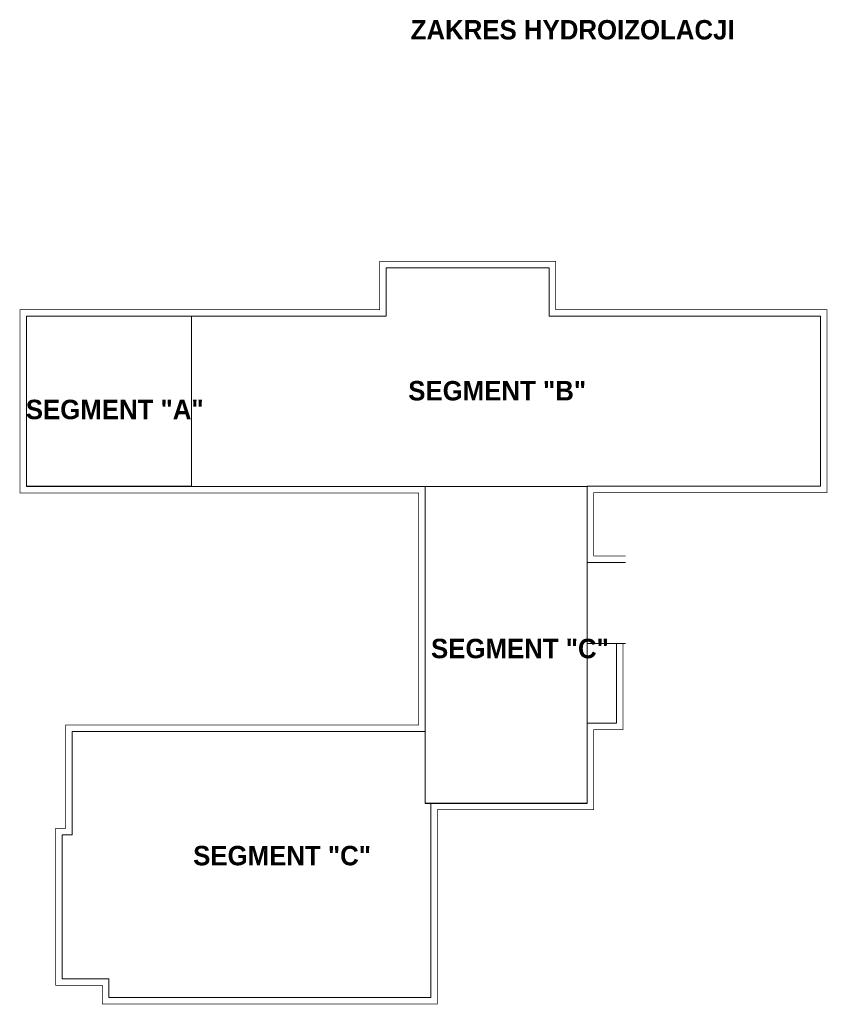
# Model space of a CAD drawing. Header units: millimetres. Extents: x 15214 to 140083, y -437840 to -79279.
# Tile 727 of 741: x 48684 to 54915, y -178534 to -170937. Entities that reach past the tile are written whole.
import ezdxf

# ---------------------------------------------------------------- set-up
doc = ezdxf.new("R2010")
doc.units = ezdxf.units.MM
doc.linetypes.add('CACHE', pattern=[9.525, 6.35, -3.175])
doc.layers.get('0').update_dxf_attribs({"lineweight": 0})
doc.layers.add('A_wymiary', color=7, linetype='Continuous', lineweight=5)
doc.layers.add('Opis', color=8, linetype='Continuous', lineweight=13)
doc.layers.add('Wyburzenia', color=7, linetype='Continuous', lineweight=13, true_color=0xb0b0b0)
doc.styles.add('STYLE10', font='arialbd.ttf')

msp = doc.modelspace()

# ---------------------------------------------------------------- linework, layer by layer
msp.add_lwpolyline([(51811.44627, -174538.27777), (51811.44627, -176984.27777), (53062.44627, -176984.27777), (53062.44627, -176365.27777), (53288.44627, -176365.27777), (53288.44627, -175752.27777)])
at = {"layer": 'A_wymiary', "linetype": 'CACHE', "ltscale": 25, "const_width": 5}
for points in [[(53112.44627, -175075.27777), (53112.44627, -174586.27777), (54912.44627, -174586.27777), (54912.44627, -173174.27777), (52818.44627, -173174.27777), (52818.44627, -172801.27777), (51460.44627, -172801.27777), (51460.44627, -173174.27777), (48686.44627, -173174.27777), (48686.44627, -174588.27777), (51761.44627, -174588.27777), (51761.44627, -176378.27777), (49039.44627, -176378.27777), (49039.44627, -177175.27777), (48962.44627, -177175.27777), (48962.44627, -178388.27777), (49322.44627, -178388.27777), (49322.44627, -178531.27777), (51905.44627, -178531.27777), (51905.44627, -177032.27777), (53112.44627, -177032.27777), (53112.44627, -176415.27777), (53338.44627, -176415.27777), (53338.44627, -175752.27777)], [(53358.44627, -175075.27777), (53112.44627, -175075.27777)]]:
    msp.add_lwpolyline(points, dxfattribs=at)
at = {"layer": 'A_wymiary'}
msp.add_lwpolyline([(49012.44627, -177225.27777), (49089.44627, -177225.27777), (49089.44627, -176428.27777), (51811.44627, -176428.27777), (51811.44627, -174538.27777), (48736.44627, -174538.27777), (48736.44627, -173224.27777), (51510.44627, -173224.27777), (51510.44627, -172851.27777), (52768.44627, -172851.27777), (52768.44627, -173224.27777), (54862.44627, -173224.27777), (54862.44627, -174536.27777), (53062.44627, -174536.27777), (53062.44627, -176982.27777), (51855.44627, -176982.27777), (51855.44627, -178481.27777), (49372.44627, -178481.27777), (49372.44627, -178338.27777), (49012.44627, -178338.27777)], close=True, dxfattribs=at)
for points in [[(53358.44627, -175125.27777), (53062.44627, -175125.27777)], [(53062.44627, -175750.27777), (53358.44627, -175750.27777)]]:
    msp.add_lwpolyline(points, dxfattribs=at)
at = {"layer": 'Wyburzenia'}
msp.add_lwpolyline([(50010.44627, -174536.27777), (50010.44627, -173224.27777), (51510.44627, -173224.27777), (51510.44627, -172851.27777), (52768.44627, -172851.27777), (52768.44627, -173224.27777), (54862.44627, -173224.27777), (54862.44627, -174536.27777), (53062.44627, -174536.27777), (51811.44627, -174538.27777), (50010.44627, -174536.27777)], dxfattribs=at)
for points in [[(50010.44627, -174536.27777), (48736.44627, -174536.27777), (48736.44627, -173224.27777), (50010.44627, -173224.27777)], [(51811.44627, -174538.27777), (53062.44627, -174538.27777), (53062.44627, -176982.27777), (51811.44627, -176982.27777)], [(51811.44627, -176428.27777), (49089.44627, -176428.27777), (49089.44627, -177225.27777), (49012.44627, -177225.27777), (49012.44627, -178338.27777), (49372.44627, -178338.27777), (49372.44627, -178481.27777), (51855.44627, -178481.27777), (51855.44627, -176982.27777), (51811.44627, -176982.27777)]]:
    msp.add_lwpolyline(points, close=True, dxfattribs=at)

# ---------------------------------------------------------------- texts
at = {"layer": 'Opis', "style": 'STYLE10', "width": 0.95}
for s, p in [('ZAKRES HYDROIZOLACJI', (51700.48704, -171089.73055)), ('SEGMENT "B"', (51681.80236, -173874.59636)), ('SEGMENT "A"', (48731.08968, -174019.33999)), ('SEGMENT "C"', (51857.42644, -175863.73792)), ('SEGMENT "C"', (50022.27144, -177461.42286))]:
    msp.add_text(s, height=150, dxfattribs=at).set_placement(p)

doc.saveas('drawing.dxf')
